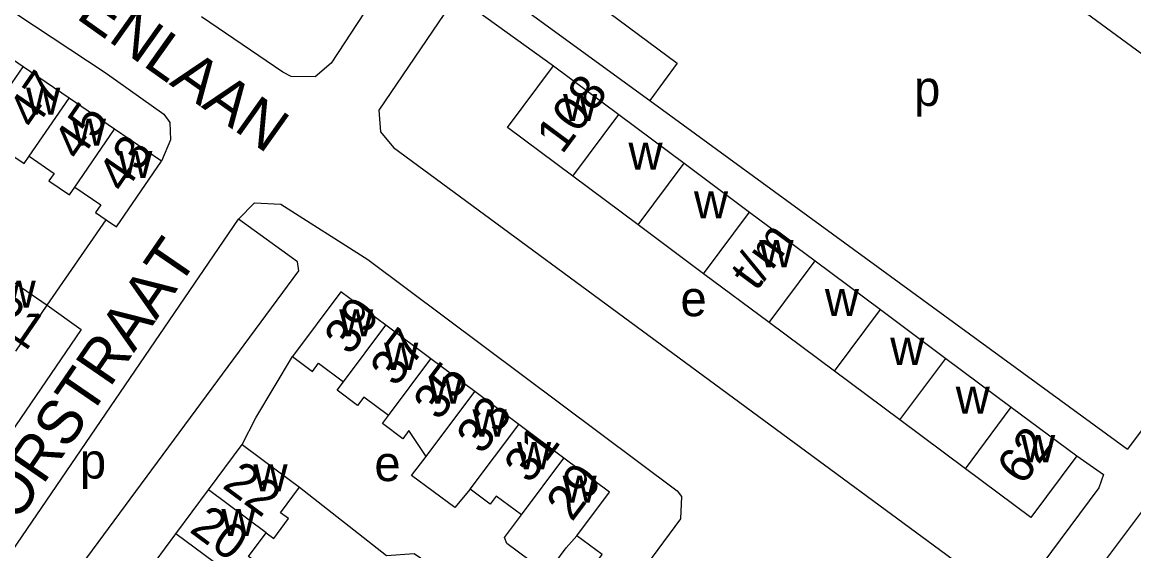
# Model space of a CAD drawing. Extents: x 159294 to 161936, y 384538 to 386517.
# Drawn here: x 160269 to 160395, y 385258.8 to 385318.7 of the extents above; entities that cross this region are included whole.
import ezdxf

# ---------------------------------------------------------------- set-up
doc = ezdxf.new("R2010")
doc.units = 0
for name, color, linetype in [('BLT_Basislijn', 7, 'Continuous'), ('BLT_Bebouwing', 7, 'Continuous'), ('BLT_Centroide', 7, 'Continuous'), ('BLT_Huisnummer', 7, 'Continuous'), ('BLT_Huisnummer_ tussenligend', 7, 'Continuous'), ('BLT_Huisnummer_reeks', 7, 'Continuous'), ('BLT_Onderverdeling_panden', 7, 'Continuous'), ('BLT_Straatnaam', 7, 'Continuous')]:
    doc.layers.add(name, color=color, linetype=linetype)

msp = doc.modelspace()

# ---------------------------------------------------------------- linework, layer by layer
at = {"layer": 'BLT_Basislijn'}
for p, q in [((160320.19, 385324.36), (160340.14, 385309.8)), ((160318.25, 385321.65), (160329.21, 385313.74)), ((160343.24, 385314.04), (160340.14, 385309.8)), ((160340.14, 385309.8), (160394.25, 385270.28)), ((160416.39, 385300.12), (160394.25, 385270.28)), ((160246.61, 385227.59), (160293.52, 385296.36)), ((160271.85, 385286.6), (160278.52, 385296.29)), ((160396.06, 385263.5), (160385.69, 385249.68))]:
    msp.add_line(p, q, dxfattribs=at)
for points in [[(160400.22, 385311.89), (160358.93, 385342.22), (160356.23, 385343.82)], [(160352.32, 385341.65), (160345.61, 385332.11), (160334.44, 385339.82), (160325.57, 385327.21), (160343.24, 385314.04)], [(160248.65, 385324.53), (160251.16, 385328.42), (160251.96, 385328.88), (160254.37, 385328.89), (160278.42, 385313), (160285.06, 385308.26), (160285.77, 385307.33), (160285.82, 385305.36), (160284.81, 385302.94)], [(160311.53, 385325.49), (160304.03, 385314.03), (160302.21, 385312.49), (160299.51, 385312.53), (160298.55, 385313.01), (160289.35, 385319.28)], [(160318.25, 385321.65), (160317.51, 385320.62), (160309.44, 385308.71), (160309.63, 385306.25), (160311.09, 385304.48), (160381.29, 385252.8)], [(160293.52, 385296.36), (160295.34, 385298.21), (160298.32, 385298.06), (160308.17, 385291.78), (160343.24, 385265.57), (160343.72, 385264.93), (160343.62, 385262.39), (160331.29, 385245.72)], [(160246.61, 385227.59), (160250.63, 385224.48), (160251.77, 385224.73), (160300.37, 385290.51), (160300.21, 385291.53), (160293.52, 385296.36)], [(160271.85, 385286.6), (160275.7, 385283.85), (160228.43, 385214.5), (160225.73, 385211.09), (160223.98, 385210.09), (160221.91, 385210.17), (160219.71, 385211.57), (160191.24, 385235.87), (160187.53, 385239.39), (160187.4, 385240.81), (160187.69, 385242.37), (160188.17, 385243.16), (160190.3, 385244.57)], [(160293.95, 385270.81), (160295.48, 385273.85), (160299.65, 385280.8)], [(160388.51, 385269.53), (160391.56, 385267.43), (160391.02, 385265.89), (160381.29, 385252.8)], [(160300.46, 385265.99), (160310.31, 385258.22), (160313.43, 385258.45), (160320.96, 385253.32)]]:
    msp.add_lwpolyline(points, dxfattribs=at)
at = {"layer": 'BLT_Bebouwing'}
for p, q in [((160269.12, 385313.64), (160263.03, 385317.79)), ((160274.33, 385310.08), (160269.12, 385313.64)), ((160329.21, 385313.74), (160336.62, 385308.21)), ((160279.49, 385306.56), (160274.33, 385310.08)), ((160336.62, 385308.21), (160344.03, 385302.69)), ((160284.81, 385302.94), (160279.49, 385306.56)), ((160344.03, 385302.69), (160351.45, 385297.16)), ((160338.83, 385295.7), (160331.41, 385301.23)), ((160351.45, 385297.16), (160358.86, 385291.63)), ((160346.24, 385290.18), (160338.83, 385295.7)), ((160358.86, 385291.63), (160366.27, 385286.11)), ((160353.65, 385284.65), (160346.24, 385290.18)), ((160268.29, 385281.41), (160271.85, 385286.6)), ((160366.27, 385286.11), (160373.68, 385280.58)), ((160315.33, 385280.53), (160310.23, 385284.33)), ((160361.07, 385279.12), (160353.65, 385284.65)), ((160320.3, 385276.81), (160315.33, 385280.53)), ((160373.68, 385280.58), (160381.1, 385275.05)), ((160368.48, 385273.6), (160361.07, 385279.12)), ((160325.28, 385273.09), (160320.3, 385276.81)), ((160381.1, 385275.05), (160388.51, 385269.53)), ((160330.4, 385269.26), (160325.28, 385273.09)), ((160375.9, 385268.07), (160368.48, 385273.6)), ((160290.13, 385265.66), (160293.95, 385270.81)), ((160286.45, 385260.68), (160290.13, 385265.66)), ((160282.68, 385255.6), (160286.45, 385260.68))]:
    msp.add_line(p, q, dxfattribs=at)
for points in [[(160331.41, 385301.23), (160324, 385306.75), (160329.21, 385313.74)], [(160264.62, 385307.07), (160267.49, 385305.1), (160266.91, 385304.26), (160269.24, 385302.66), (160269.81, 385303.49)], [(160269.81, 385303.49), (160272.65, 385301.55), (160272.06, 385300.69), (160274.38, 385299.1), (160274.99, 385300)], [(160278.52, 385296.29), (160279.7, 385295.49), (160284.81, 385302.94)], [(160274.99, 385300), (160277.93, 385297.99), (160277.33, 385297.11), (160278.52, 385296.29)], [(160265.08, 385291.25), (160267.73, 385289.43), (160271.85, 385286.6)], [(160310.23, 385284.33), (160305.13, 385288.14), (160299.65, 385280.8)], [(160299.65, 385280.8), (160301.91, 385279.11), (160302.6, 385280.04), (160305.44, 385277.92)], [(160310.54, 385274.11), (160307.74, 385276.2), (160307.03, 385275.25), (160304.73, 385276.97), (160305.44, 385277.92)], [(160314.8, 385269.45), (160312.83, 385272.39), (160312.14, 385271.46), (160309.84, 385273.18), (160310.54, 385274.11)], [(160293.95, 385270.81), (160297.97, 385267.84), (160300.46, 385265.99)], [(160319.79, 385265.75), (160318.04, 385263.66), (160313.15, 385267.31), (160314.8, 385269.45)], [(160331.88, 385260.47), (160335.57, 385265.4), (160330.4, 385269.26)], [(160388.51, 385269.53), (160383.31, 385262.55), (160375.9, 385268.07)], [(160296.67, 385260.82), (160297.54, 385260.17), (160299.2, 385262.41), (160298.3, 385263.07), (160300.46, 385265.99)], [(160325.59, 385262.83), (160322.73, 385264.97), (160322.05, 385264.06), (160319.79, 385265.75)], [(160328.76, 385256.52), (160327.75, 385256.76), (160323.94, 385259.61), (160323.67, 385260.26), (160324.93, 385261.94), (160325.59, 385262.83)], [(160292.98, 385255.84), (160293.87, 385255.18), (160295.56, 385257.47), (160294.67, 385258.13), (160296.67, 385260.82)], [(160328.51, 385250), (160334.74, 385258.34), (160331.88, 385260.47)]]:
    msp.add_lwpolyline(points, dxfattribs=at)
at = {"layer": 'BLT_Onderverdeling_panden'}
for p, q in [((160264.62, 385307.07), (160269.12, 385313.64)), ((160269.81, 385303.49), (160274.33, 385310.08)), ((160331.41, 385301.23), (160336.62, 385308.21)), ((160274.99, 385300), (160279.49, 385306.56)), ((160338.83, 385295.7), (160344.03, 385302.69)), ((160346.24, 385290.18), (160351.45, 385297.16)), ((160353.65, 385284.65), (160358.86, 385291.63)), ((160361.07, 385279.12), (160366.27, 385286.11)), ((160305.44, 385277.92), (160310.23, 385284.33)), ((160310.54, 385274.11), (160315.33, 385280.53)), ((160368.48, 385273.6), (160373.68, 385280.58)), ((160314.8, 385269.45), (160320.3, 385276.81)), ((160375.9, 385268.07), (160381.1, 385275.05)), ((160319.79, 385265.75), (160325.28, 385273.09)), ((160325.59, 385262.83), (160330.4, 385269.26)), ((160296.67, 385260.82), (160290.13, 385265.66)), ((160292.98, 385255.84), (160286.45, 385260.68)), ((160331.88, 385260.47), (160330.65, 385259.09))]:
    msp.add_line(p, q, dxfattribs=at)
msp.add_lwpolyline([(160328.76, 385256.52), (160329.37, 385257.38), (160330.65, 385259.09)], dxfattribs=at)

# ---------------------------------------------------------------- texts
at = {"layer": 'BLT_Centroide'}
for s, p in [('p', (160370.08, 385309.2)), ('w', (160269.47, 385308.2)), ('w', (160330.31, 385307.47)), ('w', (160274.66, 385304.69)), ('w', (160337.72, 385301.97)), ('w', (160279.91, 385301.03)), ('w', (160345.14, 385296.44)), ('w', (160352.55, 385290.91)), ('w', (160266.69, 385286.31)), ('e', (160343.61, 385285.36)), ('w', (160359.97, 385285.38)), ('w', (160304.94, 385283.08)), ('w', (160310.03, 385279.28)), ('w', (160367.38, 385279.84)), ('w', (160315.06, 385275.45)), ('w', (160374.8, 385274.31)), ('w', (160320.05, 385271.72)), ('w', (160382.2, 385268.81)), ('w', (160325.09, 385268.02)), ('p', (160275.56, 385266.96)), ('e', (160308.93, 385266.67)), ('w', (160295.23, 385265.5)), ('w', (160330.25, 385264.22)), ('w', (160291.59, 385260.44))]:
    msp.add_text(s, height=4, dxfattribs=at).set_placement(p)
at = {"layer": 'BLT_Huisnummer'}
for s, rotation, p in [('47', 55.5661, (160270.43, 385306.4)), ('43', 55.5535, (160280.59, 385299.16)), ('21', 325.5255, (160264.98, 385284.84)), ('39', 53.2403, (160306.16, 385280.79)), ('33', 53.2413, (160321.14, 385269.55)), ('22', 323.4739, (160291.57, 385266)), ('29', 53.238, (160331.32, 385261.96))]:
    msp.add_text(s, height=4, rotation=rotation, dxfattribs=at).set_placement(p)
at = {"layer": 'BLT_Huisnummer_ tussenligend'}
for s, rotation, p in [('45', 55.5535, (160275.53, 385302.83)), ('37', 53.2413, (160311.37, 385277.22)), ('35', 53.2413, (160316.26, 385273.39)), ('31', 53.238, (160326.54, 385266.25)), ('20', 323.4739, (160287.85, 385260.99))]:
    msp.add_text(s, height=4, rotation=rotation, dxfattribs=at).set_placement(p)
at = {"layer": 'BLT_Huisnummer_reeks'}
for s, rotation, p in [('108', 53.2998, (160330.2, 385303.61)), ('t/m', 53.2973, (160352.19, 385288.09)), ('62', 53.2947, (160382.4, 385266.05))]:
    msp.add_text(s, height=4, rotation=rotation, dxfattribs=at).set_placement(p)
at = {"layer": 'BLT_Straatnaam'}
for s, rotation, p in [('VAN THIENENLAAN', 324.619, (160245.91, 385339.87)), ('THOMAS VINCIDORSTRAAT', 55.5464, (160238.38, 385218.06))]:
    msp.add_text(s, height=5, rotation=rotation, dxfattribs=at).set_placement(p)

doc.saveas('drawing.dxf')
